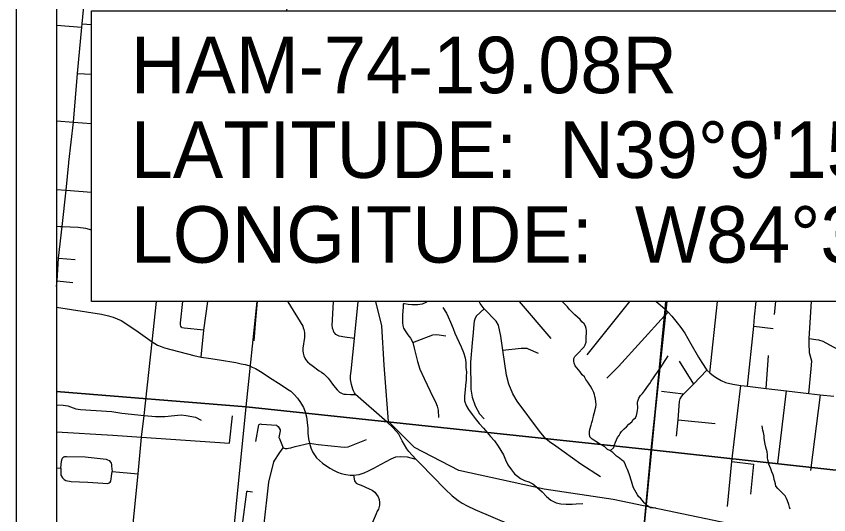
# Model space of a CAD drawing. Extents: x -8.2 to 38.5, y -0.1 to 21.9.
# Drawn here: x 2.063 to 4.076, y 16.141 to 17.376 of the extents above; entities that cross this region are included whole.
import ezdxf

# ---------------------------------------------------------------- set-up
doc = ezdxf.new("R2010")
doc.units = 0
for name, color, linetype in [('Default', 7, 'Continuous'), ('GM_X_Adjacent_County', 7, 'Continuous'), ('GM_X_Adjacent_County_Text', 7, 'Continuous'), ('GM_X_Minor_River', 7, 'Continuous'), ('GM_X_Section', 7, 'Continuous'), ('GM_X_Township', 7, 'Continuous'), ('GM_X_Township_Subdivision_Text', 7, 'Continuous'), ('GM_X_Township_Text', 7, 'Continuous'), ('GM_X_US_Location', 7, 'Continuous')]:
    doc.layers.add(name, color=color, linetype=linetype)

msp = doc.modelspace()

# ---------------------------------------------------------------- linework, layer by layer
at = {"layer": 'Default'}
for points in [[(2.1634, 20.7645), (2.1634, 15.4317)], [(2.1634, 18.3141), (2.1634, 14.8315)], [(2.7338, 17.3899), (2.7354, 17.4046), (2.1634, 17.4565), (2.1634, 16.4465), (2.633, 16.4084), (2.6599, 16.67)], [(3.6725, 16.67), (3.6705, 16.651), (3.6688, 16.6346), (3.6178, 16.1066), (3.5847, 15.7703), (3.5728, 15.6426), (3.5629, 15.5356), (3.5403, 15.2932), (3.5225, 15.0941), (3.5065, 14.9452), (3.4936, 14.7944), (3.4743, 14.647), (3.4653, 14.578), (3.4343, 14.2388), (3.4223, 14.1017), (3.4095, 13.9645), (4.8235, 13.9645)], [(3.6178, 16.1066), (3.6688, 16.6346), (3.6705, 16.651), (3.6725, 16.67)]]:
    msp.add_lwpolyline(points, dxfattribs=at)
msp.add_lwpolyline([(2.1634, 16.4465), (2.1634, 15.4334), (2.5334, 15.4148), (2.633, 16.4084)], close=True, dxfattribs=at)
at = {"layer": 'GM_X_Adjacent_County'}
msp.add_lwpolyline([(2.2499, 17.3899), (5.0356, 17.3899), (5.0356, 16.67), (2.2499, 16.67)], close=True, dxfattribs=at)
at = {"layer": 'GM_X_Adjacent_County_Text'}
for points in [[(3.6747, 16.67), (3.6356, 16.3025), (2.633, 16.4084), (2.6599, 16.67)], [(4.6777, 16.67), (4.6267, 16.1928), (3.6356, 16.3025), (3.6747, 16.67)]]:
    msp.add_lwpolyline(points, dxfattribs=at)
for points in [[(3.6356, 16.3025), (3.5428, 15.2954), (2.5334, 15.4148), (2.633, 16.4084)], [(4.6267, 16.1928), (4.5212, 15.1931), (3.5428, 15.2954), (3.6356, 16.3025)]]:
    msp.add_lwpolyline(points, close=True, dxfattribs=at)
at = {"layer": 'GM_X_Minor_River'}
for points in [[(3.6468, 16.1584), (3.6407, 16.1578), (3.6339, 16.1588), (3.6268, 16.1635), (3.6183, 16.171), (3.6142, 16.1768), (3.6094, 16.1823), (3.605, 16.1859), (3.6024, 16.1909), (3.5951, 16.2025), (3.5919, 16.2083), (3.5909, 16.2133), (3.5891, 16.219), (3.5874, 16.2244), (3.5856, 16.2298), (3.5835, 16.2356), (3.5814, 16.2429), (3.5771, 16.2537), (3.5743, 16.2598), (3.5718, 16.2679), (3.5685, 16.2729), (3.5633, 16.2765), (3.5577, 16.2816), (3.5499, 16.2868), (3.5455, 16.2911), (3.5406, 16.2954), (3.5335, 16.3002), (3.5279, 16.3034), (3.5212, 16.3093), (3.5141, 16.3137), (3.5089, 16.3161), (3.5033, 16.3201), (3.4988, 16.3229), (3.4943, 16.326), (3.4894, 16.3285), (3.4843, 16.3347), (3.4833, 16.3416), (3.4831, 16.3465), (3.484, 16.353), (3.4877, 16.3636), (3.489, 16.37), (3.4907, 16.3753), (3.492, 16.3813), (3.4933, 16.3863), (3.4946, 16.3923), (3.4963, 16.398), (3.4975, 16.4025), (3.4988, 16.4082), (3.4994, 16.4143), (3.4988, 16.4215), (3.4978, 16.4288), (3.4965, 16.4345), (3.4955, 16.4395), (3.4937, 16.4445), (3.4897, 16.4522), (3.4854, 16.4596), (3.4825, 16.4646), (3.4788, 16.4697), (3.474, 16.4767), (3.4712, 16.4829), (3.4652, 16.488), (3.4597, 16.4954), (3.4516, 16.5055), (3.448, 16.5105), (3.4455, 16.5167), (3.4445, 16.5217), (3.4447, 16.5289), (3.4467, 16.5338), (3.4576, 16.5442), (3.4651, 16.5527), (3.4698, 16.5575), (3.4722, 16.562), (3.4746, 16.5688), (3.4752, 16.5757), (3.4758, 16.5977), (3.4748, 16.6031), (3.4731, 16.6089), (3.4698, 16.6143), (3.4646, 16.6194), (3.4598, 16.6249), (3.4535, 16.6307), (3.4465, 16.637), (3.4398, 16.6441), (3.4331, 16.6504), (3.4291, 16.6562), (3.4247, 16.6609), (3.4187, 16.6668), (3.4159, 16.67)], [(3.1203, 16.6548), (3.1291, 16.6412), (3.1334, 16.6316), (3.1391, 16.6182), (3.1456, 16.6032), (3.1499, 16.5916), (3.1546, 16.5805), (3.16, 16.5678), (3.1654, 16.557), (3.1711, 16.5436), (3.1754, 16.5302), (3.1766, 16.5183), (3.1771, 16.5062), (3.1783, 16.4943), (3.1781, 16.4848), (3.1778, 16.4753), (3.1764, 16.4613), (3.1753, 16.4507), (3.1734, 16.4351), (3.1739, 16.4233), (3.1774, 16.4122), (3.1837, 16.4022), (3.1925, 16.3901), (3.2002, 16.3801), (3.2102, 16.3676), (3.2209, 16.3556), (3.2294, 16.3455), (3.2383, 16.335), (3.2479, 16.3241), (3.2567, 16.311), (3.2636, 16.3005), (3.2699, 16.2901), (3.2752, 16.2774), (3.281, 16.2647), (3.2898, 16.2524), (3.2976, 16.2427), (3.3121, 16.2309), (3.3226, 16.2264), (3.3332, 16.2228), (3.3429, 16.2176), (3.3526, 16.2101), (3.366, 16.198), (3.3764, 16.1867), (3.3872, 16.1773), (3.4003, 16.1713), (3.4121, 16.1684), (3.4253, 16.1673), (3.4405, 16.168), (3.4504, 16.1686), (3.4664, 16.1689)], [(3.5344, 16.2996), (3.5433, 16.3083), (3.5453, 16.3143), (3.5478, 16.3215), (3.5499, 16.3272), (3.5527, 16.3324), (3.5566, 16.338), (3.5594, 16.3425), (3.5626, 16.3478), (3.5688, 16.3541), (3.5747, 16.3592), (3.5809, 16.3659), (3.5879, 16.3718), (3.5911, 16.3771), (3.597, 16.3815), (3.5998, 16.3871), (3.6015, 16.3943), (3.6024, 16.4004), (3.6029, 16.4053), (3.6027, 16.4099), (3.6021, 16.4156), (3.6022, 16.4202), (3.6035, 16.4251), (3.6055, 16.43), (3.6099, 16.4367), (3.6142, 16.4415), (3.6197, 16.4482), (3.6233, 16.4539), (3.6272, 16.4591), (3.6323, 16.4662), (3.6363, 16.4725), (3.6419, 16.4808), (3.647, 16.4879), (3.6517, 16.4946), (3.6569, 16.502), (3.6609, 16.508), (3.6648, 16.5144), (3.6704, 16.5234), (3.6736, 16.5286), (3.6779, 16.535)], [(3.9802, 16.1552), (3.9788, 16.1598), (3.9771, 16.1667), (3.9732, 16.1756), (3.9714, 16.1813), (3.9674, 16.1879), (3.9549, 16.2012), (3.9493, 16.2067), (3.9449, 16.2118), (3.9439, 16.2183), (3.9425, 16.224), (3.9408, 16.229), (3.9394, 16.2348), (3.9377, 16.2406), (3.9348, 16.2479), (3.9327, 16.2552), (3.9298, 16.2606), (3.9277, 16.2664), (3.9263, 16.2717), (3.9246, 16.2775), (3.924, 16.2828), (3.9238, 16.2905), (3.9229, 16.2973), (3.9219, 16.3027), (3.9201, 16.3092), (3.9184, 16.3161), (3.9174, 16.3207), (3.9162, 16.3314), (3.9156, 16.3368), (3.9143, 16.3448), (3.9129, 16.3509), (3.9115, 16.3559), (3.9105, 16.3613)]]:
    msp.add_lwpolyline(points, dxfattribs=at)
at = {"layer": 'GM_X_Section'}
msp.add_lwpolyline([(2.1634, 20.7645), (2.1634, 13.9645), (4.8235, 13.9645)], dxfattribs=at)
at = {"layer": 'GM_X_Township'}
for p, q in [((2.0634, 20.8645), (2.0634, 13.8645)), ((2.1634, 20.7645), (2.1634, 13.9645))]:
    msp.add_line(p, q, dxfattribs=at)
at = {"layer": 'GM_X_Township_Subdivision_Text'}
for p, q in [((2.1634, 17.3546), (2.2258, 17.3495)), ((2.2266, 17.3579), (2.2499, 17.3557)), ((2.2148, 17.2349), (2.2499, 17.2327)), ((2.1683, 16.7774), (2.2093, 16.7741)), ((2.1651, 16.721), (2.2036, 16.7169)), ((2.3462, 16.6697), (2.3462, 16.67)), ((3.3087, 16.67), (3.3878, 16.5784)), ((3.4775, 16.5378), (3.5834, 16.67)), ((3.7816, 16.4926), (3.8004, 16.67)), ((3.9413, 16.6372), (3.9444, 16.67)), ((3.8906, 16.6089), (3.9384, 16.6025)), ((3.705, 16.5222), (3.7409, 16.4645)), ((3.921, 16.4543), (3.9268, 16.5361)), ((3.7162, 16.4402), (3.6617, 16.4466)), ((3.9499, 16.2689), (3.9707, 16.4482)), ((4.0545, 16.4387), (4.0304, 16.2509)), ((2.5912, 16.3185), (2.5986, 16.3863)), ((3.7029, 16.3768), (3.7941, 16.3674)), ((2.1634, 16.258), (2.1742, 16.2571)), ((2.3006, 16.2484), (2.3651, 16.2431))]:
    msp.add_line(p, q, dxfattribs=at)
for points in [[(2.1634, 17.1177), (2.2055, 17.1142), (2.2499, 17.1104)], [(2.1634, 16.8563), (2.1721, 16.8559), (2.177, 16.8557), (2.2165, 16.8537), (2.2347, 16.8513), (2.2499, 16.8474)], [(2.5278, 16.5987), (2.4796, 16.6033), (2.4747, 16.6046), (2.4727, 16.606), (2.471, 16.6088), (2.4701, 16.6121), (2.47, 16.6165), (2.4763, 16.67)], [(2.5215, 16.5321), (2.5278, 16.5987), (2.5379, 16.67)], [(2.6525, 16.5724), (2.657, 16.6244), (2.661, 16.67)], [(2.7354, 16.67), (2.7358, 16.669), (2.7729, 16.6082), (2.7742, 16.6045), (2.7754, 16.6002), (2.7765, 16.5967), (2.7772, 16.5919), (2.7772, 16.5806), (2.773, 16.5538), (2.773, 16.5471), (2.7737, 16.5414), (2.7754, 16.5348), (2.778, 16.5291), (2.7802, 16.5252), (2.7844, 16.5204), (2.7905, 16.515), (2.7961, 16.5108), (2.8139, 16.4981), (2.8197, 16.4945), (2.8256, 16.4902), (2.8308, 16.485), (2.8363, 16.4797), (2.8412, 16.4728), (2.8469, 16.4651), (2.8532, 16.457), (2.858, 16.4512), (2.8607, 16.4484), (2.8643, 16.4453), (2.8675, 16.4431), (2.8705, 16.4414), (2.8748, 16.4404), (2.8807, 16.44), (2.8909, 16.4393), (2.9039, 16.439)], [(2.9011, 16.578), (2.8776, 16.5815), (2.8632, 16.5836), (2.8553, 16.5876), (2.8524, 16.5911), (2.8503, 16.5938), (2.849, 16.5975), (2.8475, 16.6009), (2.8467, 16.6038), (2.8463, 16.6064), (2.846, 16.6095), (2.8492, 16.67)], [(3.0822, 16.67), (3.078, 16.6669), (3.0686, 16.6628), (3.0569, 16.6611), (3.0473, 16.6614), (3.0428, 16.6615), (3.0341, 16.6621), (3.0251, 16.6639), (3.0221, 16.6641), (3.0214, 16.6631), (3.0215, 16.6614), (3.0214, 16.6567), (3.0203, 16.6356), (3.0201, 16.6169), (3.0205, 16.6106), (3.0224, 16.604), (3.0284, 16.5948), (3.0334, 16.5873), (3.0402, 16.5787), (3.0457, 16.5678), (3.0489, 16.5538), (3.0568, 16.5212), (3.0631, 16.5023), (3.0737, 16.4787), (3.0962, 16.4322), (3.1017, 16.4211), (3.106, 16.4108), (3.1085, 16.4008), (3.109, 16.3821)], [(3.5106, 16.2351), (3.462, 16.2671), (3.3995, 16.311), (3.384, 16.3217), (3.3751, 16.3294), (3.3595, 16.3482), (3.304, 16.4224), (3.293, 16.4409), (3.2837, 16.465), (3.2777, 16.4871), (3.2689, 16.5495), (3.2637, 16.5842), (3.2576, 16.6109), (3.2518, 16.621), (3.2225, 16.6517), (3.2125, 16.6648), (3.2098, 16.67)], [(3.8742, 16.4596), (3.8906, 16.6089), (3.8922, 16.632), (3.8961, 16.67)], [(4.0267, 16.442), (4.0319, 16.503), (4.0338, 16.522), (4.0281, 16.5424), (4.0269, 16.5667), (4.0276, 16.5778), (4.033, 16.67)], [(3.2225, 16.6517), (3.2025, 16.6334), (3.1995, 16.6262), (3.1977, 16.6211), (3.1965, 16.6132), (3.1953, 16.5932), (3.1926, 16.5673), (3.1884, 16.5196), (3.1895, 16.4524), (3.1926, 16.4325), (3.2001, 16.411), (3.2107, 16.3916), (3.2222, 16.3794)], [(3.5259, 16.4795), (3.555, 16.509), (3.6691, 16.6341), (3.678, 16.6431)], [(3.0457, 16.5678), (3.0671, 16.5767), (3.0842, 16.5833), (3.095, 16.5873), (3.1049, 16.5876), (3.1276, 16.5844)], [(4.0276, 16.5778), (4.0434, 16.5759), (4.0506, 16.5745), (4.0607, 16.5712), (4.0775, 16.5623), (4.1258, 16.5367)], [(3.2689, 16.5495), (3.3137, 16.5539), (3.3236, 16.5544), (3.3279, 16.5539), (3.3315, 16.5527), (3.3562, 16.5414)], [(3.6988, 16.336), (3.7029, 16.3768), (3.7061, 16.4218), (3.7077, 16.4289), (3.712, 16.4354), (3.7162, 16.4402), (3.7409, 16.4645), (3.7734, 16.4998)], [(3.825, 16.1622), (3.8356, 16.2737), (3.8577, 16.4614)], [(2.1634, 16.4137), (2.1792, 16.4125), (2.1914, 16.4114), (2.2109, 16.404), (2.2226, 16.4025), (2.3, 16.3975), (2.3249, 16.393), (2.3799, 16.3873), (2.4086, 16.3844), (2.431, 16.3849), (2.455, 16.3876), (2.4722, 16.389), (2.4843, 16.3875), (2.5077, 16.383), (2.5212, 16.3761)], [(2.6566, 16.3227), (2.664, 16.3639), (2.6647, 16.3652), (2.6663, 16.3662), (2.6684, 16.3663), (2.6705, 16.3661), (2.7076, 16.363), (2.71, 16.3615), (2.7117, 16.3602), (2.7146, 16.3563), (2.7168, 16.352), (2.7171, 16.3495), (2.7141, 16.3328), (2.7143, 16.3316), (2.7242, 16.3068)], [(2.1634, 16.3469), (2.3023, 16.3385), (2.374, 16.3336), (2.5912, 16.3185)], [(2.7895, 16.3185), (2.8115, 16.3158), (2.8755, 16.3089), (2.8854, 16.3099), (2.9307, 16.3282)], [(2.6482, 16.1975), (2.6367, 16.1987), (2.6343, 16.1987), (2.6337, 16.1984), (2.6333, 16.1978), (2.6226, 16.1171), (2.6226, 16.1157), (2.623, 16.1145), (2.624, 16.1129), (2.6251, 16.1116), (2.6267, 16.1103), (2.6289, 16.1094), (2.6639, 16.1064), (2.6709, 16.1058), (2.6724, 16.1063), (2.6737, 16.1072), (2.6756, 16.1096), (2.6763, 16.1118), (2.689, 16.2224), (2.701, 16.2723), (2.7035, 16.2763), (2.7149, 16.2928), (2.7166, 16.2954), (2.7242, 16.3068)], [(2.7242, 16.3068), (2.7296, 16.3054), (2.7344, 16.3054), (2.7376, 16.306), (2.7434, 16.3075), (2.7538, 16.3104), (2.7895, 16.3185)], [(2.1742, 16.2571), (2.1758, 16.2738), (2.1775, 16.2802), (2.178, 16.2814), (2.1791, 16.283), (2.181, 16.2846), (2.1837, 16.2856), (2.1882, 16.286), (2.2341, 16.2851), (2.2857, 16.2788), (2.2896, 16.2775), (2.2937, 16.2758), (2.2971, 16.2719), (2.2981, 16.2693), (2.2991, 16.2662), (2.2997, 16.2618), (2.3006, 16.2484)], [(3.8356, 16.2737), (3.8894, 16.2665), (3.8816, 16.1922)], [(2.1742, 16.2571), (2.1734, 16.2434), (2.1739, 16.2394), (2.1777, 16.2327), (2.1818, 16.2286), (2.1863, 16.2264), (2.1991, 16.2234), (2.2404, 16.2223), (2.2899, 16.2186), (2.2939, 16.2201), (2.2959, 16.2219), (2.2973, 16.2245), (2.3006, 16.2484)], [(2.8986, 16.2394), (2.9013, 16.2258), (2.9031, 16.2226), (2.9053, 16.22), (2.9102, 16.2175), (2.9174, 16.2146), (2.9373, 16.206), (2.945, 16.2022), (2.9517, 16.1973), (2.956, 16.1919), (2.9597, 16.186), (2.9619, 16.1788), (2.963, 16.172), (2.9633, 16.165), (2.9603, 16.1554), (2.9577, 16.1501), (2.9551, 16.1435), (2.937, 16.1019)]]:
    msp.add_lwpolyline(points, dxfattribs=at)
at = {"layer": 'GM_X_Township_Text'}
for p, q in [((2.1634, 16.9476), (2.187, 16.9456)), ((2.187, 16.9456), (2.2499, 16.9403)), ((2.4004, 16.5699), (2.4105, 16.67))]:
    msp.add_line(p, q, dxfattribs=at)
for points in [[(2.1937, 17.0151), (2.2055, 17.1142), (2.2148, 17.2349), (2.2258, 17.3495), (2.2266, 17.3579), (2.2299, 17.392), (2.232, 17.4122), (2.2327, 17.42), (2.2453, 17.5115), (2.2556, 17.6433), (2.2568, 17.6549), (2.2772, 17.8314), (2.2808, 17.8495)], [(2.1634, 16.7071), (2.1651, 16.721), (2.1683, 16.7774), (2.177, 16.8557), (2.187, 16.9456), (2.1935, 17.0131), (2.1937, 17.0151)], [(3.0527, 16.2789), (3.0359, 16.2983), (3.0309, 16.3047), (3.0194, 16.3244), (3.0108, 16.3408), (3.0046, 16.3482), (2.9965, 16.3579), (2.9817, 16.3706), (2.9039, 16.439), (2.9015, 16.4431), (2.8988, 16.4482), (2.8971, 16.4526), (2.895, 16.4587), (2.8934, 16.4642), (2.8925, 16.4685), (2.8909, 16.4762), (2.8912, 16.4853), (2.8928, 16.4968), (2.9011, 16.578), (2.91, 16.67)], [(3.6483, 16.67), (3.6583, 16.6615), (3.6707, 16.6504), (3.678, 16.6431)], [(2.1634, 16.6556), (2.2742, 16.638), (2.292, 16.6344), (2.3034, 16.6311), (2.3137, 16.6267), (2.3231, 16.6223), (2.3593, 16.5983), (2.4004, 16.5699), (2.4131, 16.5619), (2.4223, 16.5583), (2.4302, 16.5548), (2.503, 16.5357), (2.5215, 16.5321), (2.5399, 16.5291), (2.5669, 16.5248), (2.607, 16.5183), (2.6207, 16.5156), (2.6304, 16.5133), (2.6394, 16.5108), (2.648, 16.5074), (2.6556, 16.5037), (2.6722, 16.4939), (2.688, 16.4833), (2.7216, 16.4615), (2.7354, 16.4525), (2.7431, 16.4472), (2.7516, 16.4396), (2.7597, 16.4301), (2.7678, 16.4193), (2.7746, 16.4071), (2.7787, 16.3961), (2.782, 16.3837), (2.7841, 16.3703), (2.7852, 16.3558), (2.7856, 16.3432), (2.7872, 16.3291), (2.7895, 16.3185), (2.793, 16.3071), (2.7971, 16.2974), (2.8001, 16.2921), (2.8035, 16.2872), (2.8074, 16.2825), (2.8216, 16.2692), (2.8402, 16.2566), (2.8504, 16.2511), (2.8587, 16.2472), (2.8681, 16.2439), (2.8797, 16.2411), (2.8904, 16.2396), (2.8986, 16.2394)], [(3.678, 16.6431), (3.6869, 16.6335), (3.7002, 16.6167), (3.7097, 16.6049), (3.7195, 16.5909), (3.7344, 16.5649), (3.7533, 16.5319), (3.761, 16.519), (3.7734, 16.4998), (3.7816, 16.4926), (3.7906, 16.4859), (3.7997, 16.4798), (3.8091, 16.474), (3.8203, 16.4693), (3.838, 16.4649), (3.8577, 16.4614), (3.8742, 16.4596), (3.921, 16.4543), (3.9707, 16.4482), (4.0267, 16.442), (4.0545, 16.4387), (4.0883, 16.4351)], [(2.294, 15.7607), (2.2943, 15.7622), (2.3133, 15.8587), (2.3177, 15.8736), (2.3237, 15.8899), (2.3294, 15.9072), (2.3339, 15.9259), (2.3383, 15.9715), (2.3651, 16.2431), (2.374, 16.3336), (2.3799, 16.3873), (2.4004, 16.5699)], [(2.8986, 16.2394), (2.9131, 16.241), (2.9253, 16.2453), (2.936, 16.2503), (2.9488, 16.2572), (2.9672, 16.2668), (2.9918, 16.28), (3.0035, 16.2847), (3.0157, 16.286), (3.0312, 16.285), (3.0527, 16.2789), (3.064, 16.2687), (3.1254, 16.2045), (3.1432, 16.1883), (3.158, 16.1766), (3.1678, 16.1704), (3.1806, 16.1632), (3.1988, 16.1547), (3.2885, 16.1161)]]:
    msp.add_lwpolyline(points, dxfattribs=at)
at = {"layer": 'GM_X_US_Location'}
msp.add_lwpolyline([(5.4223, 15.8469), (5.4096, 15.8932), (5.3887, 15.9097), (5.3573, 15.9186), (5.1857, 15.9216), (5.0514, 15.9351), (5.0007, 15.9395), (4.7723, 15.9365), (4.6261, 15.95), (4.4545, 15.9992), (4.347, 16.0396), (4.162, 16.0948), (4.0889, 16.1172), (4.0292, 16.1202), (3.8461, 16.1159), (3.5416, 16.1791), (3.3707, 16.2044), (3.1596, 16.2509), (3.0499, 16.3079), (2.985, 16.3727), (2.9748, 16.5121), (2.969, 16.6094), (2.9538, 16.67)], dxfattribs=at)

# ---------------------------------------------------------------- texts
at = {"layer": 'GM_X_Adjacent_County'}
for s, p in [('HAM-74-19.08R', (2.3471, 17.1858)), ('LATITUDE:  N39°9\'15" ', (2.3471, 16.9758)), ('LONGITUDE:  W84°32\'34"', (2.3471, 16.7658))]:
    msp.add_text(s, height=0.14, dxfattribs=at).set_placement(p)

doc.saveas('drawing.dxf')
